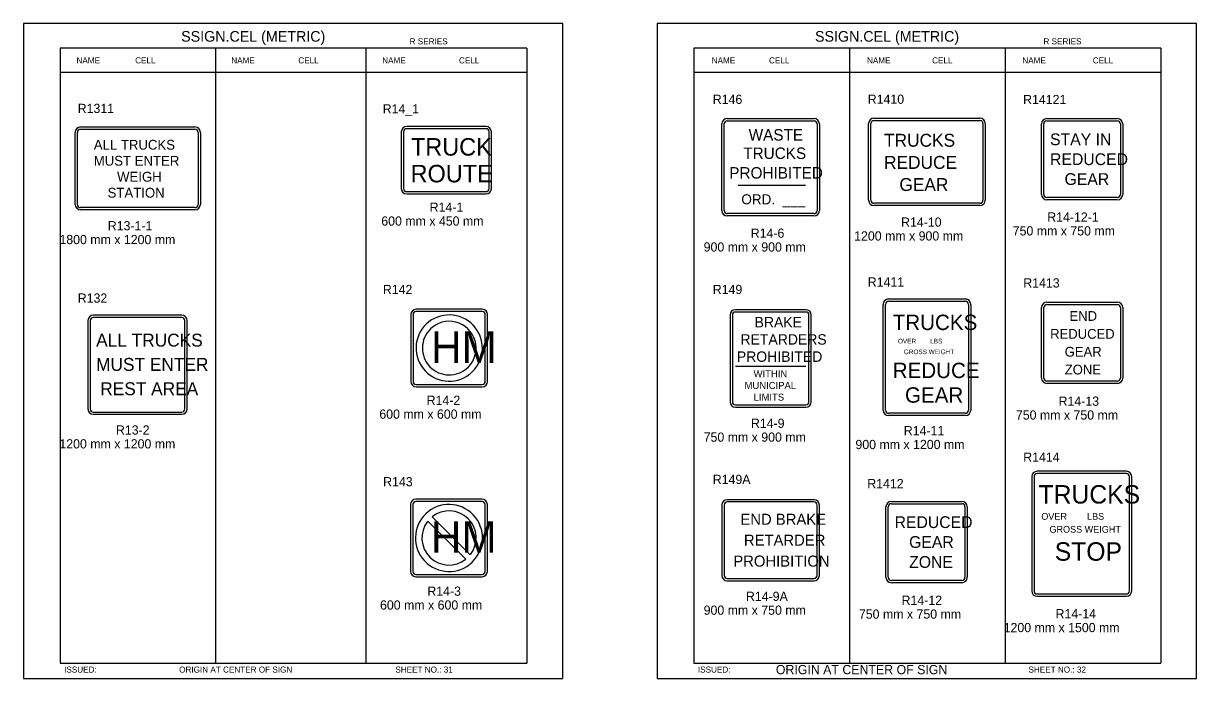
# Model space of a CAD drawing. Extents: x -12 to 6962, y -3756 to 679.
# Drawn here: x -11.9 to 369.4, y -926.5 to -713.4 of the extents above; entities that cross this region are included whole.
import ezdxf

# ---------------------------------------------------------------- set-up
doc = ezdxf.new("R2010")
doc.units = 0
for name, color, linetype in [('Level 1', 7, 'Continuous'), ('Level 2', 7, 'Continuous'), ('Level 3', 7, 'Continuous'), ('Level 63', 7, 'Continuous')]:
    doc.layers.add(name, color=color, linetype=linetype)

msp = doc.modelspace()

# ---------------------------------------------------------------- linework, layer by layer
at = {"layer": 'Level 1'}
for p, q in [((151.75, -721.41), (0, -721.41)), ((0, -721.41), (0, -921.41)), ((50.58, -721.41), (50.58, -921.41)), ((99.37, -721.41), (99.37, -921.41)), ((151.75, -721.41), (151.75, -921.41)), ((357.75, -721.41), (205.99, -721.41)), ((205.99, -721.41), (205.99, -921.41)), ((256.58, -721.41), (256.58, -921.41)), ((307.16, -721.41), (307.16, -921.41)), ((357.75, -721.41), (357.75, -921.41)), ((151.75, -729.33), (0, -729.33)), ((357.75, -729.33), (205.99, -729.33)), ((215.86, -774.24), (215.86, -746.05)), ((216.86, -745.05), (245.06, -745.05)), ((246.06, -746.05), (246.06, -774.24)), ((263.54, -770.87), (263.54, -745.92)), ((264.54, -744.92), (298.97, -744.92)), ((299.97, -745.92), (299.97, -770.87)), ((319.72, -768.98), (319.72, -746.07)), ((320.72, -745.07), (343.63, -745.07)), ((344.63, -746.07), (344.63, -768.98)), ((5.66, -772.26), (5.66, -748.79)), ((6.66, -747.79), (43.86, -747.79)), ((44.86, -748.79), (44.86, -772.26)), ((111.67, -748.62), (111.67, -767.08)), ((138.45, -747.62), (112.67, -747.62)), ((139.45, -767.08), (139.45, -748.62)), ((281.75, -758.4), (281.75, -758.4)), ((332.17, -757.53), (332.17, -757.53)), ((25.26, -760.53), (25.26, -760.53)), ((230.96, -760.15), (230.96, -760.15)), ((220.4, -765.98), (242.3, -765.98)), ((112.67, -768.08), (138.45, -768.08)), ((343.63, -769.98), (320.72, -769.98)), ((43.86, -773.26), (6.66, -773.26)), ((298.97, -771.87), (264.54, -771.87)), ((245.06, -775.24), (216.86, -775.24)), ((269.3, -803.74), (294.24, -803.74)), ((114.75, -808.1), (114.75, -829.82)), ((137.23, -807.1), (115.75, -807.1)), ((138.23, -829.82), (138.23, -808.1)), ((218.51, -808.23), (218.51, -836.42)), ((242.41, -807.23), (219.51, -807.23)), ((243.41, -836.42), (243.41, -808.23)), ((268.3, -839.17), (268.3, -804.74)), ((295.24, -804.74), (295.24, -839.17)), ((319.76, -828.7), (319.76, -805.79)), ((320.76, -804.79), (343.68, -804.79)), ((344.68, -805.79), (344.68, -828.7)), ((9.83, -810.01), (9.83, -838.76)), ((39.59, -809.01), (10.83, -809.01)), ((40.59, -838.76), (40.59, -810.01)), ((126.49, -818.96), (126.49, -818.96)), ((332.22, -817.25), (332.22, -817.25)), ((230.96, -822.33), (230.96, -822.33)), ((281.77, -821.96), (281.77, -821.96)), ((25.21, -824.39), (25.21, -824.39)), ((219.49, -824.85), (242.43, -824.85)), ((115.75, -830.82), (137.23, -830.82)), ((343.68, -829.7), (320.76, -829.7)), ((219.51, -837.42), (242.41, -837.42)), ((10.83, -839.76), (39.59, -839.76)), ((294.24, -840.17), (269.3, -840.17)), ((316.56, -860.8), (316.56, -897.94)), ((346.57, -859.8), (317.56, -859.8)), ((347.57, -897.94), (347.57, -860.8)), ((137.16, -868.87), (115.68, -868.87)), ((245.06, -869.02), (216.86, -869.02)), ((114.68, -869.87), (114.68, -891.59)), ((138.16, -891.59), (138.16, -869.87)), ((215.86, -870.02), (215.86, -892.92)), ((246.06, -892.92), (246.06, -870.02)), ((269.19, -893.52), (269.19, -870.6)), ((270.19, -869.6), (293.11, -869.6)), ((294.11, -870.6), (294.11, -893.52)), ((119.5, -875.27), (131.89, -887.66)), ((120.97, -873.82), (133.34, -886.19)), ((332.07, -879.37), (332.07, -879.37)), ((126.42, -880.73), (126.42, -880.73)), ((230.96, -881.47), (230.96, -881.47)), ((281.65, -882.06), (281.65, -882.06)), ((115.68, -892.59), (137.16, -892.59)), ((216.86, -893.92), (245.06, -893.92)), ((293.11, -894.52), (270.19, -894.52)), ((317.56, -898.94), (346.57, -898.94)), ((0, -921.41), (151.75, -921.41)), ((205.99, -921.41), (357.75, -921.41))]:
    msp.add_line(p, q, dxfattribs=at)
for centre, radius, start, end in [((216.86, -746.05), 1, 90, 180), ((245.06, -746.05), 1, 0, 90), ((264.54, -745.92), 1, 90, 180), ((298.97, -745.92), 1, 0, 90), ((320.72, -746.07), 1, 90, 180), ((343.63, -746.07), 1, 0, 90), ((6.66, -748.79), 1, 90, 180), ((43.86, -748.79), 1, 0, 90), ((112.67, -748.62), 1, 90, 180), ((138.45, -748.62), 1, 0, 90), ((112.67, -767.08), 1, 180, 270), ((138.45, -767.08), 1, 270, 0), ((320.72, -768.98), 1, 180, 270), ((343.63, -768.98), 1, 270, 0), ((6.66, -772.26), 1, 180, 270), ((43.86, -772.26), 1, 270, 0), ((264.54, -770.87), 1, 180, 270), ((298.97, -770.87), 1, 270, 0), ((216.86, -774.24), 1, 180, 270), ((245.06, -774.24), 1, 270, 0), ((269.3, -804.74), 1, 90, 180), ((294.24, -804.74), 1, 0, 90), ((115.75, -808.1), 1, 90, 180), ((126.49, -818.96), 10.78, 308.1142, 307.7621), ((137.23, -808.1), 1, 0, 90), ((219.51, -808.23), 1, 90, 180), ((242.41, -808.23), 1, 0, 90), ((320.76, -805.79), 1, 90, 180), ((343.68, -805.79), 1, 0, 90), ((10.83, -810.01), 1, 90, 180), ((39.59, -810.01), 1, 0, 90), ((126.5, -818.96), 8.72, 308.3343, 128.3427), ((126.5, -818.96), 8.72, 128.3427, 308.3343), ((115.75, -829.82), 1, 180, 270), ((137.23, -829.82), 1, 270, 0), ((320.76, -828.7), 1, 180, 270), ((343.68, -828.7), 1, 270, 0), ((219.51, -836.42), 1, 180, 270), ((242.41, -836.42), 1, 270, 0), ((10.83, -838.76), 1, 180, 270), ((39.59, -838.76), 1, 270, 0), ((269.3, -839.17), 1, 180, 270), ((294.24, -839.17), 1, 270, 0), ((317.56, -860.8), 1, 90, 180), ((346.57, -860.8), 1, 0, 90), ((115.68, -869.87), 1, 90, 180), ((137.16, -869.87), 1, 0, 90), ((216.86, -870.02), 1, 90, 180), ((245.06, -870.02), 1, 0, 90), ((126.42, -880.73), 10.89, 308.1142, 307.7621), ((126.43, -880.73), 8.81, 321.9583, 128.3432), ((270.19, -870.6), 1, 90, 180), ((293.11, -870.6), 1, 0, 90), ((126.43, -880.73), 8.81, 142.1255, 308.3331), ((115.68, -891.59), 1, 180, 270), ((137.16, -891.59), 1, 270, 0), ((216.86, -892.92), 1, 180, 270), ((245.06, -892.92), 1, 270, 0), ((270.19, -893.52), 1, 180, 270), ((293.11, -893.52), 1, 270, 0), ((317.56, -897.94), 1, 180, 270), ((346.57, -897.94), 1, 270, 0)]:
    msp.add_arc(centre, radius, start, end, dxfattribs=at)
at = {"layer": 'Level 3'}
for p, q in [((6.66, -747.04), (43.86, -747.04)), ((138.45, -746.87), (112.67, -746.87)), ((215.11, -774.24), (215.11, -746.05)), ((216.86, -744.3), (245.06, -744.3)), ((246.81, -746.05), (246.81, -774.24)), ((262.79, -770.87), (262.79, -745.92)), ((264.54, -744.17), (298.97, -744.17)), ((300.72, -745.92), (300.72, -770.87)), ((318.97, -768.98), (318.97, -746.07)), ((320.72, -744.32), (343.63, -744.32)), ((345.38, -746.07), (345.38, -768.98)), ((4.91, -772.26), (4.91, -748.79)), ((45.61, -748.79), (45.61, -772.26)), ((110.92, -748.62), (110.92, -767.08)), ((140.2, -767.08), (140.2, -748.62)), ((125.56, -757.85), (125.56, -757.85)), ((112.67, -768.83), (138.45, -768.83)), ((298.97, -772.62), (264.54, -772.62)), ((343.63, -770.73), (320.72, -770.73)), ((43.86, -774.01), (6.66, -774.01)), ((245.06, -775.99), (216.86, -775.99)), ((269.3, -802.99), (294.24, -802.99)), ((320.76, -804.04), (343.68, -804.04)), ((39.59, -808.26), (10.83, -808.26)), ((114, -808.1), (114, -829.82)), ((137.23, -806.35), (115.75, -806.35)), ((138.98, -829.82), (138.98, -808.1)), ((217.76, -808.23), (217.76, -836.42)), ((242.41, -806.48), (219.51, -806.48)), ((244.16, -836.42), (244.16, -808.23)), ((267.55, -839.17), (267.55, -804.74)), ((295.99, -804.74), (295.99, -839.17)), ((319.01, -828.7), (319.01, -805.79)), ((345.43, -805.79), (345.43, -828.7)), ((9.08, -810.01), (9.08, -838.76)), ((41.34, -838.76), (41.34, -810.01)), ((343.68, -830.45), (320.76, -830.45)), ((115.75, -831.57), (137.23, -831.57)), ((219.51, -838.17), (242.41, -838.17)), ((10.83, -840.51), (39.59, -840.51)), ((294.24, -840.92), (269.3, -840.92)), ((315.81, -860.8), (315.81, -897.94)), ((346.57, -859.05), (317.56, -859.05)), ((348.32, -897.94), (348.32, -860.8)), ((137.16, -868.12), (115.68, -868.12)), ((245.06, -868.27), (216.86, -868.27)), ((270.19, -868.85), (293.11, -868.85)), ((113.93, -869.87), (113.93, -891.59)), ((138.91, -891.59), (138.91, -869.87)), ((215.11, -870.02), (215.11, -892.92)), ((246.81, -892.92), (246.81, -870.02)), ((268.44, -893.52), (268.44, -870.6)), ((294.86, -870.6), (294.86, -893.52)), ((115.68, -893.34), (137.16, -893.34)), ((216.86, -894.67), (245.06, -894.67)), ((293.11, -895.27), (270.19, -895.27)), ((317.56, -899.69), (346.57, -899.69))]:
    msp.add_line(p, q, dxfattribs=at)
for centre, start, end in [((6.66, -748.79), 90, 180), ((43.86, -748.79), 0, 90), ((112.67, -748.62), 90, 180), ((138.45, -748.62), 0, 90), ((216.86, -746.05), 90, 180), ((245.06, -746.05), 0, 90), ((264.54, -745.92), 90, 180), ((298.97, -745.92), 0, 90), ((320.72, -746.07), 90, 180), ((343.63, -746.07), 0, 90), ((112.67, -767.08), 180, 270), ((138.45, -767.08), 270, 0), ((320.72, -768.98), 180, 270), ((343.63, -768.98), 270, 0), ((6.66, -772.26), 180, 270), ((43.86, -772.26), 270, 0), ((264.54, -770.87), 180, 270), ((298.97, -770.87), 270, 0), ((216.86, -774.24), 180, 270), ((245.06, -774.24), 270, 0), ((269.3, -804.74), 90, 180), ((294.24, -804.74), 0, 90), ((320.76, -805.79), 90, 180), ((343.68, -805.79), 0, 90), ((10.83, -810.01), 90, 180), ((39.59, -810.01), 0, 90), ((115.75, -808.1), 90, 180), ((137.23, -808.1), 0, 90), ((219.51, -808.23), 90, 180), ((242.41, -808.23), 0, 90), ((115.75, -829.82), 180, 270), ((137.23, -829.82), 270, 0), ((320.76, -828.7), 180, 270), ((343.68, -828.7), 270, 0), ((219.51, -836.42), 180, 270), ((242.41, -836.42), 270, 0), ((10.83, -838.76), 180, 270), ((39.59, -838.76), 270, 0), ((269.3, -839.17), 180, 270), ((294.24, -839.17), 270, 0), ((317.56, -860.8), 90, 180), ((346.57, -860.8), 0, 90), ((115.68, -869.87), 90, 180), ((137.16, -869.87), 0, 90), ((216.86, -870.02), 90, 180), ((245.06, -870.02), 0, 90), ((270.19, -870.6), 90, 180), ((293.11, -870.6), 0, 90), ((115.68, -891.59), 180, 270), ((137.16, -891.59), 270, 0), ((216.86, -892.92), 180, 270), ((245.06, -892.92), 270, 0), ((270.19, -893.52), 180, 270), ((293.11, -893.52), 270, 0), ((317.56, -897.94), 180, 270), ((346.57, -897.94), 270, 0)]:
    msp.add_arc(centre, 1.75, start, end, dxfattribs=at)
at = {"layer": 'Level 63'}
for points in [[(-11.88, -926.46), (163.38, -926.46), (163.38, -713.36), (-11.88, -713.36)], [(194.12, -926.46), (369.38, -926.46), (369.38, -713.36), (194.12, -713.36)]]:
    msp.add_lwpolyline(points, close=True, dxfattribs=at)

# ---------------------------------------------------------------- texts
at = {"layer": 'Level 1'}
for s, height, p in [('TRUCK', 5.7, (114.07, -756.36)), ('WASTE', 3.723, (223.81, -751.47)), ('TRUCKS', 4.2, (267.82, -753.47)), ('STAY IN', 3.83, (321.77, -752.97)), ('ALL TRUCKS', 3.2, (10.98, -754.43)), ('TRUCKS', 3.723, (222.05, -757.45)), ('MUST ENTER', 3.2, (10.97, -759.63)), ('REDUCE', 4.2, (267.82, -760.67)), ('REDUCED', 3.83, (321.77, -759.44)), ('WEIGH', 3.2, (18.55, -764.83)), ('ROUTE', 5.7, (113.95, -765.06)), ('PROHIBITED', 3.723, (217.51, -763.83)), ('GEAR', 3.83, (326.48, -765.91)), ('GEAR', 4.2, (272.8, -767.87)), ('STATION', 3.2, (15.47, -770.03)), ('ORD.  ___', 3.276, (221.45, -772.21)), ('TRUCKS', 5, (270.64, -813.09)), ('END', 3.17, (328.1, -810.11)), ('BRAKE', 3.4, (225.74, -812.24)), ('ALL TRUCKS', 4.2, (11.74, -818.48)), ('HM', 10.264, (120.6, -823.78)), ('RETARDERS', 3.4, (221.14, -817.84)), ('REDUCED', 3.17, (321.81, -815.93)), ('OVER        LBS', 1.5, (272.35, -817.44)), ('GROSS WEIGHT', 1.5, (274.27, -820.94)), ('GEAR', 3.17, (326.53, -821.74)), ('MUST ENTER', 4.2, (11.73, -826.38)), ('PROHIBITED', 3.4, (219.98, -823.44)), ('WITHIN', 2.3, (225.42, -828.47)), ('REDUCE', 5, (270.64, -828.72)), ('ZONE', 3.17, (326.54, -827.55)), ('REST AREA', 4.2, (13.08, -834.28)), ('MUNICIPAL', 2.3, (222.48, -832.27)), ('LIMITS', 2.3, (225.43, -836.07)), ('GEAR', 5, (274.62, -836.72)), ('TRUCKS', 6, (318.04, -869.54)), ('END BRAKE', 3.6, (221.14, -876.45)), ('OVER        LBS', 2.2, (318.92, -874.81)), ('HM', 10.264, (120.55, -885.55)), ('REDUCED', 3.83, (271.24, -877.5)), ('GROSS WEIGHT', 2.2, (321.58, -879.01)), ('RETARDER', 3.6, (222.28, -883.25)), ('GEAR', 3.83, (275.96, -883.97)), ('STOP', 6, (323.3, -888.13)), ('PROHIBITION', 3.6, (218.83, -890.05)), ('ZONE', 3.83, (275.97, -890.45))]:
    msp.add_text(s, height=height, dxfattribs=at).set_placement(p)
at = {"layer": 'Level 2'}
for s, p in [('R1311', (5.75, -742.51)), ('R146', (212.15, -739.54)), ('R1410', (262.52, -739.51)), ('R14121', (313, -739.61)), ('R14_1', (104.88, -742.64)), ('R14-1', (120.14, -774.63)), ('R13-1-1', (15.53, -780.66)), ('600 mm x 450 mm', (104.42, -779.13)), ('R14-10', (273.35, -779.48)), ('R14-12-1', (320.86, -777.83)), ('R14-6', (224.49, -783.08)), ('1200 mm x 900 mm', (258.1, -783.98)), ('750 mm x 750 mm', (309.64, -782.33)), ('1800 mm x 1200 mm', (-0.19, -785.16)), ('900 mm x 900 mm', (209.19, -787.58)), ('R1411', (262.53, -798.97)), ('R1413', (313.07, -799.26)), ('R142', (104.92, -801.41)), ('R149', (212.15, -801.39)), ('R132', (5.77, -804.2)), ('R14-2', (119.16, -837.44)), ('R14-13', (324.55, -837.73)), ('600 mm x 600 mm', (103.78, -841.94)), ('R14-9', (224.56, -844.92)), ('750 mm x 750 mm', (310.67, -842.23)), ('R13-2', (18.18, -847.11)), ('750 mm x 900 mm', (209.19, -849.42)), ('R14-11', (274.24, -847.32)), ('1200 mm x 1200 mm', (-0.2, -851.61)), ('900 mm x 1200 mm', (258.52, -851.82)), ('R1414', (313.05, -855.93)), ('R143', (105.02, -863.93)), ('R149A', (212.15, -863.18)), ('R1412', (262.37, -864.54)), ('R14-3', (119.39, -899.53)), ('R14-9A', (222.94, -901.21)), ('R14-12', (273.52, -902.49)), ('600 mm x 600 mm', (104.01, -904.03)), ('900 mm x 750 mm', (209.19, -905.71)), ('750 mm x 750 mm', (259.64, -906.99)), ('R14-14', (323.56, -906.87)), ('1200 mm x 1500 mm', (306.69, -911.37))]:
    msp.add_text(s, height=3, dxfattribs=at).set_placement(p)
at = {"layer": 'Level 3'}
for s, height, p in [('SSIGN.CEL (METRIC)', 3.4642, (39.38, -719.3)), ('SSIGN.CEL (METRIC)', 3.4642, (245.38, -719.3)), ('R SERIES', 1.979, (113.63, -720.17)), ('R SERIES', 1.979, (319.62, -720.17)), ('CELL', 1.98, (24.43, -726.37)), ('CELL', 1.98, (77.45, -726.37)), ('CELL', 1.98, (129.66, -726.37)), ('CELL', 1.98, (230.43, -726.37)), ('CELL', 1.98, (283.44, -726.37)), ('CELL', 1.98, (335.65, -726.37)), ('NAME', 1.98, (5.36, -726.37)), ('NAME', 1.98, (55.67, -726.37)), ('NAME', 1.98, (104.71, -726.37)), ('NAME', 1.98, (211.81, -726.37)), ('NAME', 1.98, (262.29, -726.37)), ('NAME', 1.98, (312.77, -726.37)), ('ISSUED:', 1.98, (1.34, -924.53)), ('ORIGIN AT CENTER OF SIGN', 1.9795, (38.72, -924.53)), ('SHEET NO.: 31', 1.9795, (108.99, -924.53)), ('ISSUED:', 1.98, (207.33, -924.53)), ('ORIGIN AT CENTER OF SIGN', 3, (232.66, -925.04)), ('SHEET NO.: 32', 1.9795, (314.76, -924.53))]:
    msp.add_text(s, height=height, dxfattribs=at).set_placement(p)

doc.saveas('drawing.dxf')
